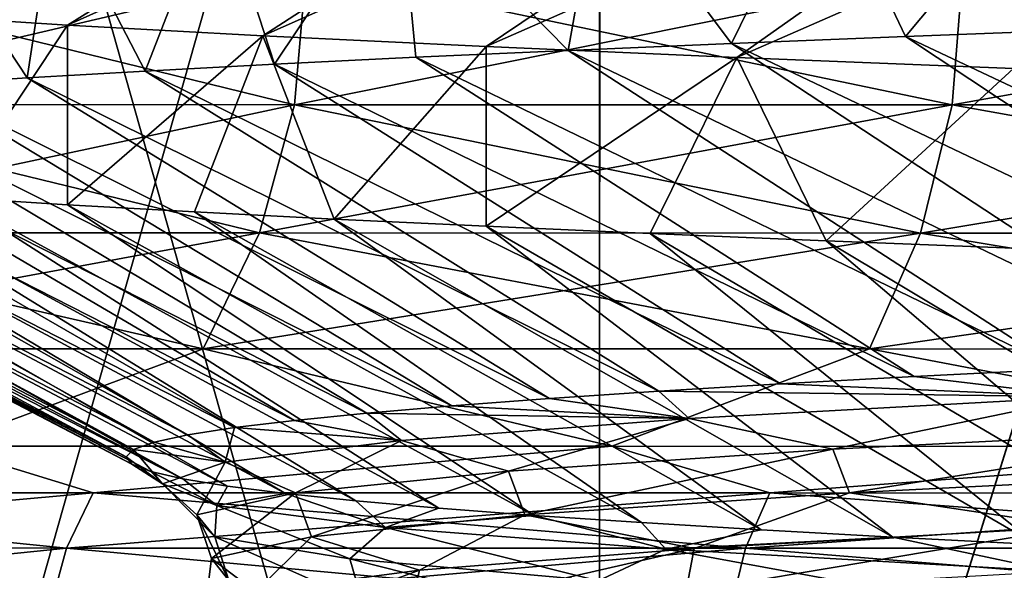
# Model space of a CAD drawing. Header units: metres. Extents: x -205 to 205, y -104 to 104.
# Tile 432 of 656: x -143.356 to -141.697, y 35.337 to 36.264. Entities that reach past the tile are written whole.
import ezdxf

# ---------------------------------------------------------------- set-up
doc = ezdxf.new("R2010")
doc.units = ezdxf.units.M
doc.layers.add('solid_01_2-CONSUMER_EHM_BOX_SW0001', color=7, linetype='CONTINUOUS')

msp = doc.modelspace()

# ---------------------------------------------------------------- linework, layer by layer
at = {"layer": 'solid_01_2-CONSUMER_EHM_BOX_SW0001'}
for points in [[(-200.010849, -74.958488), (-200.010773, 75.041512), (-0.010778, 75.04142)], [(-0.010849, -74.95858), (-200.010849, -74.958488), (-0.010778, 75.04142)], [(-112.002922, 40.641869, 63.099998), (-150.011154, -40.548634, 63.099998), (-150.011002, -39.448967, 63.099998)], [(-112.002922, 40.641869, 63.099998), (-112.003082, 39.542202, 63.099998), (-150.011154, -40.548634, 63.099998)], [(-112.002922, 40.641869, 63.099998), (-150.011002, -39.448967, 63.099998), (-149.999695, 39.547642, 63.099998)], [(-149.501312, 40.049267, 6), (-149.502487, 31.849266, 6), (-112.502487, 31.843967, 6)], [(-112.501312, 40.043968, 6), (-149.501312, 40.049267, 6), (-112.502487, 31.843967, 6)], [(-150.011154, -40.548634, 63.099998), (-112.003082, 39.542202, 63.099998), (-112.014389, -39.454407, 63.099998)], [(-143.876801, 33.348461, 36.646454), (-142.379593, 33.348244, 38.059006), (-143.876022, 38.633308, 36.646477)], [(-143.876785, 33.348461, 12.353525), (-143.876022, 38.633308, 12.353523), (-142.37886, 38.633095, 10.941013)], [(-142.379578, 33.348244, 10.940975), (-143.876785, 33.348461, 12.353525), (-142.37886, 38.633095, 10.941013)], [(-142.379593, 33.348244, 38.059006), (-142.37886, 38.633095, 38.058987), (-143.876022, 38.633308, 36.646477)], [(-142.379593, 33.348244, 38.059006), (-140.727829, 38.632858, 39.288136), (-142.37886, 38.633095, 38.058987)], [(-142.379593, 33.348244, 38.059006), (-140.728546, 33.348007, 39.288155), (-140.727829, 38.632858, 39.288136)], [(-142.379578, 33.348244, 10.940975), (-142.37886, 38.633095, 10.941013), (-140.727829, 38.632858, 9.711865)], [(-140.728516, 33.348007, 9.711827), (-142.379578, 33.348244, 10.940975), (-140.727829, 38.632858, 9.711865)], [(-173.512405, -37.4473, 108.5), (-88.501671, 37.540531, 108.5), (-173.501678, 37.5527, 108.5)], [(-173.512405, -37.4473, 108.5), (-88.512413, -37.459469, 108.5), (-88.501671, 37.540531, 108.5)], [(-143.275635, 36.254963, 19.64258), (-143.556381, 36.272923, 20.42276), (-142.407501, 36.794395, 20.24147)], [(-143.275635, 36.254963, 19.64258), (-142.407501, 36.794395, 20.24147), (-142.111542, 36.77597, 19.519875)], [(-142.946442, 36.236969, 18.881548), (-143.275635, 36.254963, 19.64258), (-142.111542, 36.77597, 19.519875)], [(-142.946442, 36.236969, 18.881548), (-142.111542, 36.77597, 19.519875), (-141.770248, 36.7575, 18.820274)], [(-142.570099, 36.218803, 18.14263), (-142.946442, 36.236969, 18.881548), (-141.770248, 36.7575, 18.820274)], [(-142.570099, 36.218803, 18.14263), (-141.770248, 36.7575, 18.820274), (-141.385651, 36.738979, 18.145327)], [(-142.148041, 36.200432, 17.428728), (-142.570099, 36.218803, 18.14263), (-141.385651, 36.738979, 18.145327)], [(-142.148041, 36.200432, 17.428728), (-141.385651, 36.738979, 18.145327), (-140.959351, 36.720432, 17.496704)], [(-141.681976, 36.181976, 16.742708), (-142.148041, 36.200432, 17.428728), (-140.959351, 36.720432, 17.496704)], [(-141.863937, 36.235725, 32.000366), (-141.602524, 36.547932, 32.365448), (-142.005585, 36.532795, 31.790907)], [(-141.863937, 36.235725, 32.000366), (-141.55307, 36.247364, 32.431717), (-141.602524, 36.547932, 32.365448)], [(-142.157196, 36.22406, 31.556829), (-142.005585, 36.532795, 31.790907), (-142.377548, 36.517593, 31.195738)], [(-142.157196, 36.22406, 31.556829), (-141.863937, 36.235725, 32.000366), (-142.005585, 36.532795, 31.790907)], [(-142.432343, 36.212383, 31.101841), (-142.377548, 36.517593, 31.195738), (-142.717377, 36.502323, 30.581621)], [(-142.432343, 36.212383, 31.101841), (-142.157196, 36.22406, 31.556829), (-142.377548, 36.517593, 31.195738)], [(-142.926559, 36.189095, 30.160545), (-142.717377, 36.502323, 30.581621), (-143.024078, 36.486984, 29.950291)], [(-142.926559, 36.189095, 30.160545), (-142.68895, 36.200722, 30.636154), (-142.717377, 36.502323, 30.581621)], [(-142.68895, 36.200722, 30.636154), (-142.432343, 36.212383, 31.101841), (-142.717377, 36.502323, 30.581621)], [(-143.144821, 36.177513, 29.675793), (-143.024078, 36.486984, 29.950291), (-143.296799, 36.471523, 29.303528)], [(-143.144821, 36.177513, 29.675793), (-142.926559, 36.189095, 30.160545), (-143.024078, 36.486984, 29.950291)], [(-143.343369, 36.165955, 29.182671), (-143.296799, 36.471523, 29.303528), (-143.53476, 36.455952, 28.643162)], [(-143.343369, 36.165955, 29.182671), (-143.144821, 36.177513, 29.675793), (-143.296799, 36.471523, 29.303528)], [(-143.521912, 36.154404, 28.681967), (-143.343369, 36.165955, 29.182671), (-143.53476, 36.455952, 28.643162)], [(-143.840622, 36.121098, 17.087545), (-142.89328, 36.12096, 15.647178), (-143.819016, 36.347767, 17.1)], [(-143.840622, 36.121098, 31.912455), (-143.819016, 36.347767, 31.9), (-142.87326, 36.34763, 33.337948)], [(-142.89328, 36.12096, 33.352821), (-143.840622, 36.121098, 31.912455), (-142.87326, 36.34763, 33.337948)], [(-142.89328, 36.12096, 15.647178), (-142.87326, 36.34763, 15.662053), (-143.819016, 36.347767, 17.1)], [(-142.89328, 36.12096, 15.647178), (-141.785126, 36.120804, 14.32653), (-142.87326, 36.34763, 15.662053)], [(-142.89328, 36.12096, 33.352821), (-142.87326, 36.34763, 33.337948), (-141.766968, 36.347473, 34.656376)], [(-141.785126, 36.120804, 34.67347), (-142.89328, 36.12096, 33.352821), (-141.766968, 36.347473, 34.656376)], [(-141.785126, 36.120804, 14.32653), (-141.766968, 36.347473, 14.343623), (-142.87326, 36.34763, 15.662053)], [(-141.785126, 36.120804, 14.32653), (-140.531143, 36.120625, 13.143459), (-141.766968, 36.347473, 14.343623)], [(-141.785126, 36.120804, 34.67347), (-141.766968, 36.347473, 34.656376), (-140.515106, 36.347294, 35.83746)], [(-140.531143, 36.120625, 35.856541), (-141.785126, 36.120804, 34.67347), (-140.515106, 36.347294, 35.83746)], [(-140.531143, 36.120625, 13.143459), (-140.515106, 36.347294, 13.162542), (-141.766968, 36.347473, 14.343623)], [(-143.468307, 35.964603, 20.160772), (-143.556381, 36.272923, 20.42276), (-143.275635, 36.254963, 19.64258)], [(-143.275696, 35.952576, 19.642607), (-143.468307, 35.964603, 20.160772), (-143.275635, 36.254963, 19.64258)], [(-143.275696, 35.952576, 19.642607), (-143.275635, 36.254963, 19.64258), (-142.946442, 36.236969, 18.881548)], [(-141.863937, 36.235725, 32.000366), (-140.753113, 35.712421, 31.788935), (-141.55307, 36.247364, 32.431717)], [(-143.061539, 35.940529, 19.132954), (-143.275696, 35.952576, 19.642607), (-142.946442, 36.236969, 18.881548)], [(-142.826233, 35.928448, 18.63269), (-143.061539, 35.940529, 19.132954), (-142.946442, 36.236969, 18.881548)], [(-142.826233, 35.928448, 18.63269), (-142.946442, 36.236969, 18.881548), (-142.570099, 36.218803, 18.14263)], [(-142.157196, 36.22406, 31.556829), (-141.055283, 35.700142, 31.366619), (-141.863937, 36.235725, 32.000366)], [(-141.863937, 36.235725, 32.000366), (-141.055283, 35.700142, 31.366619), (-140.753113, 35.712421, 31.788935)], [(-142.570175, 35.916313, 18.142681), (-142.826233, 35.928448, 18.63269), (-142.570099, 36.218803, 18.14263)], [(-142.68895, 36.200722, 30.636154), (-141.603867, 35.675583, 30.485661), (-142.432343, 36.212383, 31.101841)], [(-142.570175, 35.916313, 18.142681), (-142.570099, 36.218803, 18.14263), (-142.148041, 36.200432, 17.428728)], [(-142.432343, 36.212383, 31.101841), (-141.339096, 35.687862, 30.931919), (-142.157196, 36.22406, 31.556829)], [(-142.432343, 36.212383, 31.101841), (-141.603867, 35.675583, 30.485661), (-141.339096, 35.687862, 30.931919)], [(-142.157196, 36.22406, 31.556829), (-141.339096, 35.687862, 30.931919), (-141.055283, 35.700142, 31.366619)], [(-142.926559, 36.189095, 30.160545), (-141.849014, 35.663307, 30.028719), (-142.68895, 36.200722, 30.636154)], [(-142.68895, 36.200722, 30.636154), (-141.849014, 35.663307, 30.028719), (-141.603867, 35.675583, 30.485661)], [(-142.293777, 35.904114, 17.66379), (-142.570175, 35.916313, 18.142681), (-142.148041, 36.200432, 17.428728)], [(-141.997574, 35.891872, 17.196869), (-142.293777, 35.904114, 17.66379), (-142.148041, 36.200432, 17.428728)], [(-141.997574, 35.891872, 17.196869), (-142.148041, 36.200432, 17.428728), (-141.681976, 36.181976, 16.742708)], [(-143.343369, 36.165955, 29.182671), (-142.27916, 35.638752, 29.086407), (-143.144821, 36.177513, 29.675793)], [(-143.144821, 36.177513, 29.675793), (-142.074173, 35.651031, 29.562035), (-142.926559, 36.189095, 30.160545)], [(-143.144821, 36.177513, 29.675793), (-142.27916, 35.638752, 29.086407), (-142.074173, 35.651031, 29.562035)], [(-142.926559, 36.189095, 30.160545), (-142.074173, 35.651031, 29.562035), (-141.849014, 35.663307, 30.028719)], [(-141.682053, 35.87962, 16.742758), (-141.997574, 35.891872, 17.196869), (-141.681976, 36.181976, 16.742708)], [(-143.521912, 36.154404, 28.681967), (-142.463791, 35.626472, 28.6026), (-143.343369, 36.165955, 29.182671)], [(-143.343369, 36.165955, 29.182671), (-142.463791, 35.626472, 28.6026), (-142.27916, 35.638752, 29.086407)], [(-143.81781, 36.13126, 27.661018), (-142.771088, 35.601921, 27.613436), (-143.68013, 36.142845, 28.17448)], [(-143.68013, 36.142845, 28.17448), (-142.627853, 35.614193, 28.111364), (-143.521912, 36.154404, 28.681967)], [(-143.68013, 36.142845, 28.17448), (-142.771088, 35.601921, 27.613436), (-142.627853, 35.614193, 28.111364)], [(-143.521912, 36.154404, 28.681967), (-142.627853, 35.614193, 28.111364), (-142.463791, 35.626472, 28.6026)], [(-143.934692, 36.119637, 27.142405), (-142.89325, 35.589661, 27.10956), (-143.81781, 36.13126, 27.661018)], [(-143.81781, 36.13126, 27.661018), (-142.89325, 35.589661, 27.10956), (-142.771088, 35.601921, 27.613436)], [(-144.030609, 36.10799, 26.619493), (-142.993988, 35.577415, 26.600653), (-143.934692, 36.119637, 27.142405)], [(-143.934692, 36.119637, 27.142405), (-142.993988, 35.577415, 26.600653), (-142.89325, 35.589661, 27.10956)], [(-143.904099, 35.905155, 17.050915), (-142.952072, 35.905022, 15.603429), (-143.840622, 36.121098, 17.087545)], [(-143.904099, 35.905155, 31.949085), (-143.840622, 36.121098, 31.912455), (-142.89328, 36.12096, 33.352821)], [(-142.952072, 35.905022, 33.396572), (-143.904099, 35.905155, 31.949085), (-142.89328, 36.12096, 33.352821)], [(-142.952072, 35.905022, 15.603429), (-142.89328, 36.12096, 15.647178), (-143.840622, 36.121098, 17.087545)], [(-142.952072, 35.905022, 15.603429), (-141.83844, 35.904861, 14.276255), (-142.89328, 36.12096, 15.647178)], [(-142.952072, 35.905022, 33.396572), (-142.89328, 36.12096, 33.352821), (-141.785126, 36.120804, 34.67347)], [(-141.83844, 35.904861, 34.723743), (-142.952072, 35.905022, 33.396572), (-141.785126, 36.120804, 34.67347)], [(-141.83844, 35.904861, 14.276255), (-141.785126, 36.120804, 14.32653), (-142.89328, 36.12096, 15.647178)], [(-141.83844, 35.904861, 14.276255), (-140.578262, 35.904682, 13.087339), (-141.785126, 36.120804, 14.32653)], [(-141.83844, 35.904861, 34.723743), (-141.785126, 36.120804, 34.67347), (-140.531143, 36.120625, 35.856541)], [(-140.578262, 35.904682, 35.912663), (-141.83844, 35.904861, 34.723743), (-140.531143, 36.120625, 35.856541)], [(-140.578262, 35.904682, 13.087339), (-140.531143, 36.120625, 13.143459), (-141.785126, 36.120804, 14.32653)], [(-144.15892, 36.084637, 25.56418), (-143.129776, 35.552944, 25.571808), (-144.105392, 36.096325, 26.093134)], [(-144.105392, 36.096325, 26.093134), (-143.072952, 35.565178, 26.087729), (-144.030609, 36.10799, 26.619493)], [(-144.105392, 36.096325, 26.093134), (-143.129776, 35.552944, 25.571808), (-143.072952, 35.565178, 26.087729)], [(-144.030609, 36.10799, 26.619493), (-143.072952, 35.565178, 26.087729), (-142.993988, 35.577415, 26.600653)], [(-144.191101, 36.072933, 25.033491), (-143.164322, 35.540691, 25.05394), (-144.15892, 36.084637, 25.56418)], [(-144.15892, 36.084637, 25.56418), (-143.164322, 35.540691, 25.05394), (-143.129776, 35.552944, 25.571808)], [(-144.201889, 36.061207, 24.501928), (-143.176666, 35.528416, 24.5352), (-144.191101, 36.072933, 25.033491)], [(-144.201889, 36.061207, 24.501928), (-143.166855, 35.516098, 24.016605), (-143.176666, 35.528416, 24.5352)], [(-144.190384, 36.049103, 23.949118), (-143.166855, 35.516098, 24.016605), (-144.201889, 36.061207, 24.501928)], [(-144.191101, 36.072933, 25.033491), (-143.176666, 35.528416, 24.5352), (-143.164322, 35.540691, 25.05394)], [(-144.190384, 36.049103, 23.949118), (-143.13501, 35.503727, 23.498882), (-143.166855, 35.516098, 24.016605)], [(-144.155746, 36.037006, 23.397285), (-143.13501, 35.503727, 23.498882), (-144.190384, 36.049103, 23.949118)], [(-144.155746, 36.037006, 23.397285), (-143.081223, 35.491325, 22.98304), (-143.13501, 35.503727, 23.498882)], [(-144.098038, 36.024918, 22.847401), (-143.081223, 35.491325, 22.98304), (-144.155746, 36.037006, 23.397285)], [(-144.017349, 36.012833, 22.300428), (-143.081223, 35.491325, 22.98304), (-144.098038, 36.024918, 22.847401)], [(-144.017349, 36.012833, 22.300428), (-143.005692, 35.47892, 22.470116), (-143.081223, 35.491325, 22.98304)], [(-143.913818, 36.000751, 21.757326), (-143.005692, 35.47892, 22.470116), (-144.017349, 36.012833, 22.300428)], [(-143.913818, 36.000751, 21.757326), (-142.908539, 35.46653, 21.961147), (-143.005692, 35.47892, 22.470116)], [(-143.787643, 35.988678, 21.219049), (-142.908539, 35.46653, 21.961147), (-143.913818, 36.000751, 21.757326)], [(-143.787643, 35.988678, 21.219049), (-142.789978, 35.454182, 21.457151), (-142.908539, 35.46653, 21.961147)], [(-143.639053, 35.976631, 20.686556), (-142.789978, 35.454182, 21.457151), (-143.787643, 35.988678, 21.219049)], [(-143.639053, 35.976631, 20.686556), (-142.650223, 35.441898, 20.959219), (-142.789978, 35.454182, 21.457151)], [(-143.468307, 35.964603, 20.160772), (-142.650223, 35.441898, 20.959219), (-143.639053, 35.976631, 20.686556)], [(-143.468307, 35.964603, 20.160772), (-142.489578, 35.429684, 20.46847), (-142.650223, 35.441898, 20.959219)], [(-143.275696, 35.952576, 19.642607), (-142.489578, 35.429684, 20.46847), (-143.468307, 35.964603, 20.160772)], [(-143.275696, 35.952576, 19.642607), (-142.308365, 35.417511, 19.985395), (-142.489578, 35.429684, 20.46847)], [(-143.061539, 35.940529, 19.132954), (-142.308365, 35.417511, 19.985395), (-143.275696, 35.952576, 19.642607)], [(-143.061539, 35.940529, 19.132954), (-142.106888, 35.405346, 19.510441), (-142.308365, 35.417511, 19.985395)], [(-142.826233, 35.928448, 18.63269), (-142.106888, 35.405346, 19.510441), (-143.061539, 35.940529, 19.132954)], [(-142.826233, 35.928448, 18.63269), (-141.885345, 35.393158, 19.044086), (-142.106888, 35.405346, 19.510441)], [(-142.570175, 35.916313, 18.142681), (-141.885345, 35.393158, 19.044086), (-142.826233, 35.928448, 18.63269)], [(-142.570175, 35.916313, 18.142681), (-141.643936, 35.380913, 18.586847), (-141.885345, 35.393158, 19.044086)], [(-142.293777, 35.904114, 17.66379), (-141.643936, 35.380913, 18.586847), (-142.570175, 35.916313, 18.142681)], [(-144.006454, 35.710133, 16.991837), (-143.046875, 35.709995, 15.532872), (-143.904099, 35.905155, 17.050915)], [(-144.006454, 35.710133, 32.008163), (-143.904099, 35.905155, 31.949085), (-142.952072, 35.905022, 33.396572)], [(-143.046875, 35.709995, 33.467129), (-144.006454, 35.710133, 32.008163), (-142.952072, 35.905022, 33.396572)], [(-143.046875, 35.709995, 15.532872), (-142.952072, 35.905022, 15.603429), (-143.904099, 35.905155, 17.050915)], [(-143.046875, 35.709995, 15.532872), (-141.924408, 35.709831, 14.195172), (-142.952072, 35.905022, 15.603429)], [(-143.046875, 35.709995, 33.467129), (-142.952072, 35.905022, 33.396572), (-141.83844, 35.904861, 34.723743)], [(-141.924408, 35.709831, 34.804829), (-143.046875, 35.709995, 33.467129), (-141.83844, 35.904861, 34.723743)], [(-141.924408, 35.709831, 14.195172), (-141.83844, 35.904861, 14.276255), (-142.952072, 35.905022, 15.603429)], [(-142.293777, 35.904114, 17.66379), (-141.382782, 35.368591, 18.139273), (-141.643936, 35.380913, 18.586847)], [(-141.997574, 35.891872, 17.196869), (-141.382782, 35.368591, 18.139273), (-142.293777, 35.904114, 17.66379)], [(-141.924408, 35.709831, 14.195172), (-140.654236, 35.709652, 12.996827), (-141.83844, 35.904861, 14.276255)], [(-141.924408, 35.709831, 34.804829), (-141.83844, 35.904861, 34.723743), (-140.578262, 35.904682, 35.912663)], [(-140.654236, 35.709652, 36.003174), (-141.924408, 35.709831, 34.804829), (-140.578262, 35.904682, 35.912663)], [(-140.654236, 35.709652, 12.996827), (-140.578262, 35.904682, 13.087339), (-141.83844, 35.904861, 14.276255)], [(-141.997574, 35.891872, 17.196869), (-141.102203, 35.356194, 17.702263), (-141.382782, 35.368591, 18.139273)], [(-141.682053, 35.87962, 16.742758), (-141.102203, 35.356194, 17.702263), (-141.997574, 35.891872, 17.196869)], [(-143.046875, 35.709995, 33.467129), (-143.488754, 35.546154, 33.119007), (-144.006454, 35.710133, 32.008163)], [(-144.006454, 35.710133, 16.991837), (-143.488754, 35.546154, 15.880992), (-143.046875, 35.709995, 15.532872)], [(-143.046875, 35.709995, 33.467129), (-142.358795, 35.545994, 34.561283), (-143.488754, 35.546154, 33.119007)], [(-143.046875, 35.709995, 15.532872), (-143.488754, 35.546154, 15.880992), (-142.358795, 35.545994, 14.438718)], [(-141.924408, 35.709831, 34.804829), (-142.358795, 35.545994, 34.561283), (-143.046875, 35.709995, 33.467129)], [(-143.046875, 35.709995, 15.532872), (-142.358795, 35.545994, 14.438718), (-141.924408, 35.709831, 14.195172)], [(-141.924408, 35.709831, 34.804829), (-141.063248, 35.545807, 35.856838), (-142.358795, 35.545994, 34.561283)], [(-141.924408, 35.709831, 14.195172), (-142.358795, 35.545994, 14.438718), (-141.063248, 35.545807, 13.14316)], [(-140.654236, 35.709652, 36.003174), (-141.063248, 35.545807, 35.856838), (-141.924408, 35.709831, 34.804829)], [(-141.924408, 35.709831, 14.195172), (-141.063248, 35.545807, 13.14316), (-140.654236, 35.709652, 12.996827)], [(-141.849014, 35.663307, 30.028719), (-142.074173, 35.651031, 29.562035), (-141.562439, 35.62912, 30.433031)], [(-141.603867, 35.675583, 30.485661), (-141.849014, 35.663307, 30.028719), (-141.562439, 35.62912, 30.433031)], [(-142.074173, 35.651031, 29.562035), (-142.27916, 35.638752, 29.086407), (-141.562439, 35.62912, 30.433031)], [(-142.27916, 35.638752, 29.086407), (-142.463791, 35.626472, 28.6026), (-142.2285, 35.592583, 29.049578)], [(-142.27916, 35.638752, 29.086407), (-142.2285, 35.592583, 29.049578), (-141.562439, 35.62912, 30.433031)], [(-141.986267, 35.541016, 29.497911), (-141.562439, 35.62912, 30.433031), (-142.2285, 35.592583, 29.049578)], [(-141.986267, 35.541016, 29.497911), (-141.259705, 35.577782, 30.855358), (-141.562439, 35.62912, 30.433031)], [(-142.627853, 35.614193, 28.111364), (-142.771088, 35.601921, 27.613436), (-142.2285, 35.592583, 29.049578)], [(-142.463791, 35.626472, 28.6026), (-142.627853, 35.614193, 28.111364), (-142.2285, 35.592583, 29.049578)], [(-142.771088, 35.601921, 27.613436), (-142.89325, 35.589661, 27.10956), (-142.712875, 35.556019, 27.592314)], [(-142.771088, 35.601921, 27.613436), (-142.712875, 35.556019, 27.592314), (-142.2285, 35.592583, 29.049578)], [(-142.89325, 35.589661, 27.10956), (-142.993988, 35.577415, 26.600653), (-142.712875, 35.556019, 27.592314)], [(-142.532379, 35.504223, 28.058361), (-142.2285, 35.592583, 29.049578), (-142.712875, 35.556019, 27.592314)], [(-142.532379, 35.504223, 28.058361), (-141.986267, 35.541016, 29.497911), (-142.2285, 35.592583, 29.049578)], [(-143.072952, 35.565178, 26.087729), (-143.129776, 35.552944, 25.571808), (-143.010132, 35.519428, 26.085445)], [(-142.993988, 35.577415, 26.600653), (-143.072952, 35.565178, 26.087729), (-143.010132, 35.519428, 26.085445)], [(-142.993988, 35.577415, 26.600653), (-143.010132, 35.519428, 26.085445), (-142.712875, 35.556019, 27.592314)], [(-141.95816, 35.467411, 29.500162), (-141.259705, 35.577782, 30.855358), (-141.986267, 35.541016, 29.497911)], [(-141.95816, 35.467411, 29.500162), (-141.231384, 35.504185, 30.854239), (-141.259705, 35.577782, 30.855358)], [(-143.488754, 35.546154, 15.880992), (-144.206482, 35.467865, 16.876373), (-143.232147, 35.467724, 15.394973)], [(-143.488754, 35.546154, 33.119007), (-143.232147, 35.467724, 33.605026), (-144.206482, 35.467865, 32.123627)], [(-142.358795, 35.545994, 14.438718), (-143.488754, 35.546154, 15.880992), (-143.232147, 35.467724, 15.394973)], [(-143.488754, 35.546154, 33.119007), (-142.358795, 35.545994, 34.561283), (-143.232147, 35.467724, 33.605026)], [(-142.358795, 35.545994, 14.438718), (-143.232147, 35.467724, 15.394973), (-142.092422, 35.467564, 14.036701)], [(-142.358795, 35.545994, 34.561283), (-142.092422, 35.467564, 34.963299), (-143.232147, 35.467724, 33.605026)], [(-143.129776, 35.552944, 25.571808), (-143.164322, 35.540691, 25.05394), (-143.010132, 35.519428, 26.085445)], [(-142.891251, 35.467403, 26.560745), (-142.712875, 35.556019, 27.592314), (-143.010132, 35.519428, 26.085445)], [(-142.891251, 35.467403, 26.560745), (-142.532379, 35.504223, 28.058361), (-142.712875, 35.556019, 27.592314)], [(-141.063248, 35.545807, 13.14316), (-142.358795, 35.545994, 14.438718), (-142.092422, 35.467564, 14.036701)], [(-142.358795, 35.545994, 34.561283), (-141.063248, 35.545807, 35.856838), (-142.092422, 35.467564, 34.963299)], [(-141.063248, 35.545807, 13.14316), (-142.092422, 35.467564, 14.036701), (-140.802719, 35.467377, 12.819927)], [(-141.063248, 35.545807, 35.856838), (-140.802719, 35.467377, 36.180073), (-142.092422, 35.467564, 34.963299)], [(-143.164322, 35.540691, 25.05394), (-143.176666, 35.528416, 24.5352), (-143.115295, 35.482811, 24.553425)], [(-143.164322, 35.540691, 25.05394), (-143.115295, 35.482811, 24.553425), (-143.010132, 35.519428, 26.085445)], [(-142.504883, 35.430611, 28.063923), (-141.986267, 35.541016, 29.497911), (-142.532379, 35.504223, 28.058361)], [(-142.504883, 35.430611, 28.063923), (-141.95816, 35.467411, 29.500162), (-141.986267, 35.541016, 29.497911)], [(-143.176666, 35.528416, 24.5352), (-143.166855, 35.516098, 24.016605), (-143.115295, 35.482811, 24.553425)], [(-143.166855, 35.516098, 24.016605), (-143.13501, 35.503727, 23.498882), (-143.115295, 35.482811, 24.553425)], [(-143.057846, 35.430557, 25.0299), (-143.010132, 35.519428, 26.085445), (-143.115295, 35.482811, 24.553425)], [(-143.057846, 35.430557, 25.0299), (-142.891251, 35.467403, 26.560745), (-143.010132, 35.519428, 26.085445)], [(-143.13501, 35.503727, 23.498882), (-143.024216, 35.446163, 23.020679), (-143.115295, 35.482811, 24.553425)], [(-143.13501, 35.503727, 23.498882), (-143.081223, 35.491325, 22.98304), (-143.024216, 35.446163, 23.020679)], [(-142.864716, 35.393787, 26.569502), (-142.532379, 35.504223, 28.058361), (-142.891251, 35.467403, 26.560745)], [(-142.864716, 35.393787, 26.569502), (-142.504883, 35.430611, 28.063923), (-142.532379, 35.504223, 28.058361)], [(-141.577072, 35.410442, 30.261847), (-141.231384, 35.504185, 30.854239), (-141.95816, 35.467411, 29.500162)], [(-143.027328, 35.393681, 23.490652), (-143.115295, 35.482811, 24.553425), (-143.024216, 35.446163, 23.020679)], [(-143.027328, 35.393681, 23.490652), (-143.057846, 35.430557, 25.0299), (-143.115295, 35.482811, 24.553425)], [(-143.081223, 35.491325, 22.98304), (-143.005692, 35.47892, 22.470116), (-143.024216, 35.446163, 23.020679)], [(-143.005692, 35.47892, 22.470116), (-142.908539, 35.46653, 21.961147), (-143.024216, 35.446163, 23.020679)], [(-144.255142, 35.374947, 16.848282), (-143.277222, 35.374805, 15.361423), (-144.206482, 35.467865, 16.876373)], [(-144.255142, 35.374947, 32.151718), (-144.206482, 35.467865, 32.123627), (-143.232147, 35.467724, 33.605026)], [(-143.277222, 35.374805, 33.638577), (-144.255142, 35.374947, 32.151718), (-143.232147, 35.467724, 33.605026)], [(-143.277222, 35.374805, 15.361423), (-143.232147, 35.467724, 15.394973), (-144.206482, 35.467865, 16.876373)], [(-143.277222, 35.374805, 15.361423), (-142.133301, 35.374641, 13.998145), (-143.232147, 35.467724, 15.394973)], [(-143.277222, 35.374805, 33.638577), (-143.232147, 35.467724, 33.605026), (-142.092422, 35.467564, 34.963299)], [(-142.133301, 35.374641, 35.001854), (-143.277222, 35.374805, 33.638577), (-142.092422, 35.467564, 34.963299)], [(-142.133301, 35.374641, 13.998145), (-142.092422, 35.467564, 14.036701), (-143.232147, 35.467724, 15.394973)], [(-143.032654, 35.356934, 25.041693), (-142.891251, 35.467403, 26.560745), (-143.057846, 35.430557, 25.0299)], [(-143.032654, 35.356934, 25.041693), (-142.864716, 35.393787, 26.569502), (-142.891251, 35.467403, 26.560745)], [(-142.908539, 35.46653, 21.961147), (-142.739624, 35.409489, 21.511456), (-143.024216, 35.446163, 23.020679)], [(-142.908539, 35.46653, 21.961147), (-142.789978, 35.454182, 21.457151), (-142.739624, 35.409489, 21.511456)], [(-142.220047, 35.373974, 28.880657), (-141.95816, 35.467411, 29.500162), (-142.504883, 35.430611, 28.063923)], [(-142.220047, 35.373974, 28.880657), (-141.577072, 35.410442, 30.261847), (-141.95816, 35.467411, 29.500162)], [(-142.133301, 35.374641, 13.998145), (-140.838837, 35.374458, 12.776889), (-142.092422, 35.467564, 14.036701)], [(-142.133301, 35.374641, 35.001854), (-142.092422, 35.467564, 34.963299), (-140.802719, 35.467377, 36.180073)], [(-140.838837, 35.374458, 36.22311), (-142.133301, 35.374641, 35.001854), (-140.802719, 35.467377, 36.180073)], [(-140.838837, 35.374458, 12.776889), (-140.802719, 35.467377, 12.819927), (-142.092422, 35.467564, 14.036701)], [(-142.799881, 35.356777, 21.967697), (-143.027328, 35.393681, 23.490652), (-143.024216, 35.446163, 23.020679)], [(-142.799881, 35.356777, 21.967697), (-143.024216, 35.446163, 23.020679), (-142.739624, 35.409489, 21.511456)], [(-142.789978, 35.454182, 21.457151), (-142.650223, 35.441898, 20.959219), (-142.739624, 35.409489, 21.511456)], [(-143.00383, 35.320053, 23.505291), (-143.057846, 35.430557, 25.0299), (-143.027328, 35.393681, 23.490652)], [(-143.00383, 35.320053, 23.505291), (-143.032654, 35.356934, 25.041693), (-143.057846, 35.430557, 25.0299)], [(-142.682449, 35.337479, 27.428709), (-142.504883, 35.430611, 28.063923), (-142.864716, 35.393787, 26.569502)], [(-142.650223, 35.441898, 20.959219), (-142.489578, 35.429684, 20.46847), (-142.739624, 35.409489, 21.511456)], [(-142.489578, 35.429684, 20.46847), (-142.267761, 35.372791, 20.049904), (-142.739624, 35.409489, 21.511456)], [(-142.682449, 35.337479, 27.428709), (-142.220047, 35.373974, 28.880657), (-142.504883, 35.430611, 28.063923)], [(-142.489578, 35.429684, 20.46847), (-142.308365, 35.417511, 19.985395), (-142.267761, 35.372791, 20.049904)], [(-142.308365, 35.417511, 19.985395), (-142.106888, 35.405346, 19.510441), (-142.267761, 35.372791, 20.049904)], [(-142.381546, 35.319847, 20.48558), (-142.799881, 35.356777, 21.967697), (-142.739624, 35.409489, 21.511456)], [(-142.381546, 35.319847, 20.48558), (-142.739624, 35.409489, 21.511456), (-142.267761, 35.372791, 20.049904)], [(-142.106888, 35.405346, 19.510441), (-141.885345, 35.393158, 19.044086), (-142.267761, 35.372791, 20.049904)], [(-142.233963, 35.300678, 28.913088), (-141.577072, 35.410442, 30.261847), (-142.220047, 35.373974, 28.880657)], [(-142.233963, 35.300678, 28.913088), (-141.586502, 35.337158, 30.296188), (-141.577072, 35.410442, 30.261847)], [(-142.95903, 35.300957, 25.930025), (-142.864716, 35.393787, 26.569502), (-143.032654, 35.356934, 25.041693)], [(-142.778381, 35.283142, 21.984953), (-143.027328, 35.393681, 23.490652), (-142.799881, 35.356777, 21.967697)], [(-142.778381, 35.283142, 21.984953), (-143.00383, 35.320053, 23.505291), (-143.027328, 35.393681, 23.490652)], [(-142.95903, 35.300957, 25.930025), (-142.682449, 35.337479, 27.428709), (-142.864716, 35.393787, 26.569502)], [(-141.885345, 35.393158, 19.044086), (-141.614838, 35.336063, 18.660175), (-142.267761, 35.372791, 20.049904)], [(-141.885345, 35.393158, 19.044086), (-141.643936, 35.380913, 18.586847), (-141.614838, 35.336063, 18.660175)], [(-144.285294, 35.272087, 16.830885), (-143.305145, 35.271946, 15.340643), (-144.255142, 35.374947, 16.848282)], [(-144.285294, 35.272087, 32.169117), (-144.255142, 35.374947, 32.151718), (-143.277222, 35.374805, 33.638577)], [(-143.305145, 35.271946, 33.659355), (-144.285294, 35.272087, 32.169117), (-143.277222, 35.374805, 33.638577)], [(-143.305145, 35.271946, 15.340643), (-143.277222, 35.374805, 15.361423), (-144.255142, 35.374947, 16.848282)], [(-143.305145, 35.271946, 15.340643), (-142.15863, 35.271782, 13.974267), (-143.277222, 35.374805, 15.361423)], [(-143.305145, 35.271946, 33.659355), (-143.277222, 35.374805, 33.638577), (-142.133301, 35.374641, 35.001854)], [(-142.15863, 35.271782, 35.025734), (-143.305145, 35.271946, 33.659355), (-142.133301, 35.374641, 35.001854)], [(-142.15863, 35.271782, 13.974267), (-142.133301, 35.374641, 13.998145), (-143.277222, 35.374805, 15.361423)], [(-142.700455, 35.264172, 27.458651), (-142.220047, 35.373974, 28.880657), (-142.682449, 35.337479, 27.428709)], [(-142.700455, 35.264172, 27.458651), (-142.233963, 35.300678, 28.913088), (-142.220047, 35.373974, 28.880657)], [(-141.778641, 35.28289, 19.068834), (-142.381546, 35.319847, 20.48558), (-142.267761, 35.372791, 20.049904)], [(-141.778641, 35.28289, 19.068834), (-142.267761, 35.372791, 20.049904), (-141.614838, 35.336063, 18.660175)], [(-142.15863, 35.271782, 13.974267), (-140.861221, 35.271599, 12.750233), (-142.133301, 35.374641, 13.998145)], [(-142.15863, 35.271782, 35.025734), (-142.133301, 35.374641, 35.001854), (-140.838837, 35.374458, 36.22311)], [(-140.861221, 35.271599, 36.249767), (-142.15863, 35.271782, 35.025734), (-140.838837, 35.374458, 36.22311)], [(-140.861221, 35.271599, 12.750233), (-140.838837, 35.374458, 12.776889), (-142.133301, 35.374641, 13.998145)], [(-143.044922, 35.264408, 24.408768), (-143.032654, 35.356934, 25.041693), (-143.00383, 35.320053, 23.505291)], [(-143.044922, 35.264408, 24.408768), (-142.95903, 35.300957, 25.930025), (-143.032654, 35.356934, 25.041693)], [(-142.36232, 35.246204, 20.505184), (-142.799881, 35.356777, 21.967697), (-142.381546, 35.319847, 20.48558)], [(-142.36232, 35.246204, 20.505184), (-142.778381, 35.283142, 21.984953), (-142.799881, 35.356777, 21.967697)], [(-142.980713, 35.227638, 25.956961), (-142.682449, 35.337479, 27.428709), (-142.95903, 35.300957, 25.930025)], [(-142.980713, 35.227638, 25.956961), (-142.700455, 35.264172, 27.458651), (-142.682449, 35.337479, 27.428709)]]:
    msp.add_3dface(points, dxfattribs=at)

doc.saveas('drawing.dxf')
